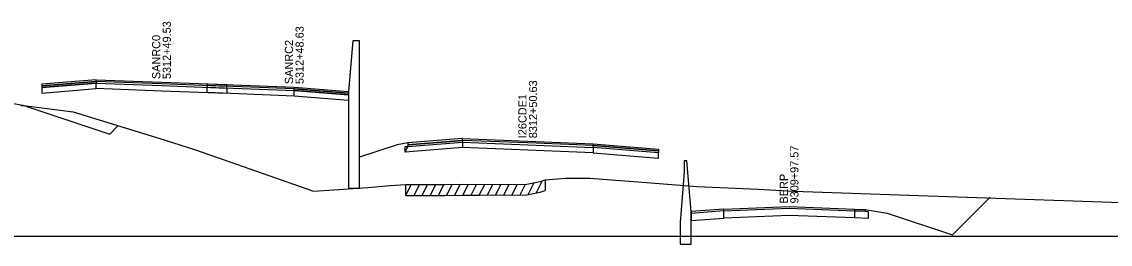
# Model space of a CAD drawing. Extents: x 1017 to 19997, y -1947 to 50737.
# Drawn here: x 12674.9 to 12875.1, y 12498.5 to 12539.5 of the extents above; entities that cross this region are included whole.
import ezdxf

# ---------------------------------------------------------------- set-up
doc = ezdxf.new("R2010")
doc.units = 0
for name, color, linetype in [('RD_GPK_XS_Cell', 7, 'Continuous'), ('RD_XS_Base', 7, 'Continuous'), ('RD_XS_ExGround', 7, 'Continuous'), ('RD_XS_ExPaveRet', 7, 'Continuous'), ('RD_XS_Greenside', 7, 'Continuous'), ('RD_XS_MedBWall', 7, 'Continuous'), ('RD_XS_Pave', 7, 'Continuous'), ('RD_XS_PaveOvlay', 7, 'Continuous'), ('RD_XS_TieSlope', 7, 'Continuous'), ('RD_XS_TX_Notes', 7, 'Continuous')]:
    doc.layers.add(name, color=color, linetype=linetype)

msp = doc.modelspace()

# ---------------------------------------------------------------- linework, layer by layer
at = {"layer": 'RD_GPK_XS_Cell'}
msp.add_line((12600, 12500), (13200, 12500), dxfattribs=at)
at = {"layer": 'RD_XS_Base'}
for points in [[(12688.57, 12528.16), (12678.56, 12527.34)], [(12678.56, 12527.34), (12678.56, 12526.34)], [(12678.56, 12526.34), (12688.57, 12527.16)], [(12688.57, 12527.16), (12688.57, 12528.16)], [(12688.57, 12528.16), (12700.57, 12527.7), (12712.58, 12527.25)], [(12712.58, 12526.25), (12700.57, 12526.7), (12688.57, 12527.16)], [(12709, 12527.43), (12725, 12526.79)], [(12709, 12526.43), (12709, 12527.43)], [(12712.58, 12527.25), (12712.58, 12526.25)], [(12725, 12526.79), (12735, 12525.99)], [(12725, 12525.79), (12725, 12526.79)], [(12725, 12525.79), (12709, 12526.43)], [(12735, 12524.99), (12725, 12525.79)], [(12735, 12525.99), (12735, 12524.99)], [(12745.4, 12515.48), (12745.91, 12516.52), (12755.92, 12517.31)], [(12745.4, 12516.48), (12745.91, 12516.52), (12755.92, 12517.31)], [(12755.92, 12517.31), (12755.92, 12516.31)], [(12755.92, 12517.31), (12767.94, 12516.82), (12779.96, 12516.33)], [(12745.4, 12515.48), (12745.4, 12516.48)], [(12755.92, 12516.31), (12745.4, 12515.48)], [(12779.96, 12515.33), (12767.94, 12515.82), (12755.92, 12516.31)], [(12779.96, 12516.33), (12779.96, 12515.33)], [(12791.97, 12515.35), (12779.96, 12516.33)], [(12779.96, 12515.33), (12791.97, 12514.35)], [(12791.97, 12514.35), (12791.97, 12515.35)], [(12803.99, 12504.66), (12816.01, 12505.14), (12828.02, 12504.65)], [(12803.99, 12504.66), (12797.98, 12504.19)], [(12797.98, 12504.19), (12797.98, 12502.85)], [(12797.98, 12502.85), (12803.99, 12503.33)], [(12803.99, 12503.33), (12803.99, 12504.66)], [(12828.02, 12503.34), (12816.01, 12503.8), (12803.99, 12503.33)], [(12828.02, 12504.65), (12828.02, 12503.34)], [(12828.02, 12504.65), (12830.03, 12504.57), (12830.53, 12504.55)], [(12830.53, 12503.22), (12828.02, 12503.34)], [(12830.53, 12504.55), (12830.53, 12503.22)]]:
    msp.add_lwpolyline(points, dxfattribs=at)
at = {"layer": 'RD_XS_ExGround'}
msp.add_lwpolyline([(12674.7, 12524.06), (12675.66, 12523.97), (12684.35, 12522.9), (12701.23, 12517.65), (12706.65, 12515.96), (12709.62, 12514.88), (12728.52, 12508.26), (12732.27, 12508.54), (12738.51, 12508.92), (12742.62, 12509.29), (12745.52, 12509.5), (12752.72, 12509.48), (12756.04, 12509.55), (12759.06, 12509.52), (12767.8, 12509.58), (12770.25, 12510.07), (12771.14, 12510.37), (12774.89, 12510.69), (12779.34, 12510.66), (12789.79, 12509.85), (12799.09, 12509.14), (12810.34, 12508.65), (12816.83, 12508.28), (12886, 12505.85)], dxfattribs=at)
at = {"layer": 'RD_XS_ExPaveRet'}
for p, q in [((12745.52, 12507.5), (12746.52, 12509.5)), ((12745.52, 12507.5), (12745.52, 12509.5)), ((12747.02, 12507.5), (12748.02, 12509.5)), ((12748.52, 12507.5), (12749.52, 12509.49)), ((12750.02, 12507.49), (12751.02, 12509.49)), ((12751.52, 12507.49), (12752.52, 12509.48)), ((12753.02, 12507.49), (12754.03, 12509.51)), ((12754.52, 12507.52), (12755.53, 12509.54)), ((12756.02, 12507.55), (12757.02, 12509.54)), ((12757.52, 12507.53), (12758.52, 12509.53)), ((12759.02, 12507.52), (12760.03, 12509.53)), ((12760.52, 12507.53), (12761.53, 12509.54)), ((12762.02, 12507.54), (12763.03, 12509.55)), ((12763.52, 12507.55), (12764.53, 12509.56)), ((12765.02, 12507.56), (12766.03, 12509.57)), ((12766.52, 12507.57), (12767.53, 12509.58)), ((12768.02, 12507.63), (12769.13, 12509.85)), ((12769.52, 12507.93), (12770.67, 12510.21)), ((12771.14, 12510.37), (12771.14, 12508.37)), ((12745.52, 12507.5), (12752.72, 12507.48)), ((12752.72, 12507.48), (12756.04, 12507.55)), ((12756.04, 12507.55), (12759.06, 12507.52)), ((12759.06, 12507.52), (12767.8, 12507.58)), ((12767.8, 12507.58), (12770.25, 12508.07)), ((12770.25, 12508.07), (12771.14, 12508.37))]:
    msp.add_line(p, q, dxfattribs=at)
at = {"layer": 'RD_XS_Greenside'}
for points in [[(12673.05, 12524.46), (12675.05, 12524.12)], [(12675.05, 12524.12), (12691.05, 12518.79)], [(12743.9, 12516.83), (12737, 12514.54)], [(12745.91, 12517.15), (12743.9, 12516.83)], [(12830.03, 12504.89), (12834.03, 12504.25)], [(12834.03, 12504.25), (12846.05, 12500.24)]]:
    msp.add_lwpolyline(points, dxfattribs=at)
at = {"layer": 'RD_XS_MedBWall'}
for points in [[(12737, 12535.96), (12735.75, 12535.96), (12735, 12526.62)], [(12737, 12508.83), (12737, 12535.96)], [(12735, 12526.62), (12735, 12508.83)], [(12797.98, 12504.5), (12797.23, 12513.84), (12796.73, 12513.84)], [(12796.73, 12513.84), (12796.73, 12511.84)], [(12796.73, 12511.84), (12795.98, 12502.5)], [(12735, 12508.83), (12737, 12508.83)], [(12797.98, 12498.5), (12797.98, 12504.5)], [(12795.98, 12502.5), (12795.98, 12498.5)], [(12795.98, 12498.5), (12797.98, 12498.5)]]:
    msp.add_lwpolyline(points, dxfattribs=at)
at = {"layer": 'RD_XS_Pave'}
for points in [[(12688.57, 12528.48), (12678.56, 12527.66)], [(12678.56, 12527.34), (12688.57, 12528.16)], [(12678.56, 12527.66), (12678.56, 12527.34)], [(12712.58, 12527.57), (12700.57, 12528.02), (12688.57, 12528.48)], [(12688.57, 12528.48), (12688.57, 12528.16)], [(12688.57, 12528.16), (12700.57, 12527.7), (12712.58, 12527.25)], [(12725, 12527.11), (12709, 12527.75)], [(12709, 12527.75), (12709, 12527.43)], [(12709, 12527.43), (12725, 12526.79)], [(12712.58, 12527.25), (12712.58, 12527.57)], [(12725, 12526.79), (12725, 12527.11)], [(12725, 12527.11), (12735, 12526.31)], [(12735, 12525.99), (12725, 12526.79)], [(12735, 12526.31), (12735, 12525.99)], [(12755.92, 12517.63), (12745.91, 12516.83)], [(12745.91, 12516.52), (12755.92, 12517.31)], [(12745.91, 12516.83), (12745.91, 12516.52)], [(12779.96, 12516.65), (12767.94, 12517.14), (12755.92, 12517.63)], [(12755.92, 12517.63), (12755.92, 12517.31)], [(12755.92, 12517.31), (12767.94, 12516.82), (12779.96, 12516.33)], [(12779.96, 12516.33), (12779.96, 12516.65)], [(12779.96, 12516.65), (12791.97, 12515.68)], [(12791.97, 12515.35), (12779.96, 12516.33)], [(12791.97, 12515.68), (12791.97, 12515.35)]]:
    msp.add_lwpolyline(points, dxfattribs=at)
at = {"layer": 'RD_XS_PaveOvlay'}
for points in [[(12688.57, 12528.79), (12678.56, 12527.97)], [(12688.57, 12528.79), (12700.57, 12528.34), (12712.58, 12527.88)], [(12688.57, 12528.48), (12688.57, 12528.79)], [(12678.56, 12527.66), (12688.57, 12528.48)], [(12678.56, 12527.97), (12678.56, 12527.66)], [(12712.58, 12527.57), (12700.57, 12528.02), (12688.57, 12528.48)], [(12709, 12528.06), (12725, 12527.42)], [(12709, 12527.75), (12709, 12528.06)], [(12725, 12527.11), (12709, 12527.75)], [(12712.58, 12527.88), (12712.58, 12527.57)], [(12725, 12527.42), (12725, 12527.11)], [(12725, 12527.42), (12735, 12526.62)], [(12735, 12526.31), (12725, 12527.11)], [(12735, 12526.62), (12735, 12526.31)], [(12755.92, 12517.94), (12745.91, 12517.15)], [(12745.91, 12516.83), (12755.92, 12517.63)], [(12745.91, 12517.15), (12745.91, 12516.83)], [(12755.92, 12517.94), (12767.94, 12517.46), (12779.96, 12516.97)], [(12755.92, 12517.63), (12755.92, 12517.94)], [(12779.96, 12516.65), (12767.94, 12517.14), (12755.92, 12517.63)], [(12779.96, 12516.97), (12779.96, 12516.65)], [(12779.96, 12516.97), (12791.97, 12516)], [(12791.97, 12515.68), (12779.96, 12516.65)], [(12791.97, 12516), (12791.97, 12515.68)], [(12803.99, 12504.98), (12797.98, 12504.5)], [(12803.99, 12504.98), (12816.01, 12505.45), (12828.02, 12504.97)], [(12803.99, 12504.66), (12803.99, 12504.98)], [(12828.02, 12504.97), (12828.02, 12504.65)], [(12828.02, 12504.97), (12830.03, 12504.89)], [(12830.03, 12504.89), (12830.03, 12504.57)], [(12797.98, 12504.5), (12797.98, 12504.19)], [(12830.03, 12504.57), (12828.02, 12504.65)]]:
    msp.add_lwpolyline(points, dxfattribs=at)
at = {"layer": 'RD_XS_TieSlope'}
for points in [[(12691.05, 12518.79), (12692.6, 12520.34)], [(12846.05, 12500.24), (12853.02, 12507.19)]]:
    msp.add_lwpolyline(points, dxfattribs=at)

# ---------------------------------------------------------------- texts
at = {"layer": 'RD_XS_TX_Notes'}
for s, p in [(' 5312+49.53', (12702.3, 12528.34)), (' SANRC0', (12700.35, 12528.34)), (' 5312+48.63', (12726.73, 12527.42)), (' SANRC2', (12724.77, 12527.42)), (' 8312+50.63', (12769.66, 12517.46)), (' I26CDE1', (12767.71, 12517.46)), (' 9309+97.57', (12817.73, 12505.45)), (' BERP', (12815.78, 12505.45))]:
    msp.add_text(s, height=1.5, rotation=90, dxfattribs=at).set_placement(p)

doc.saveas('drawing.dxf')
